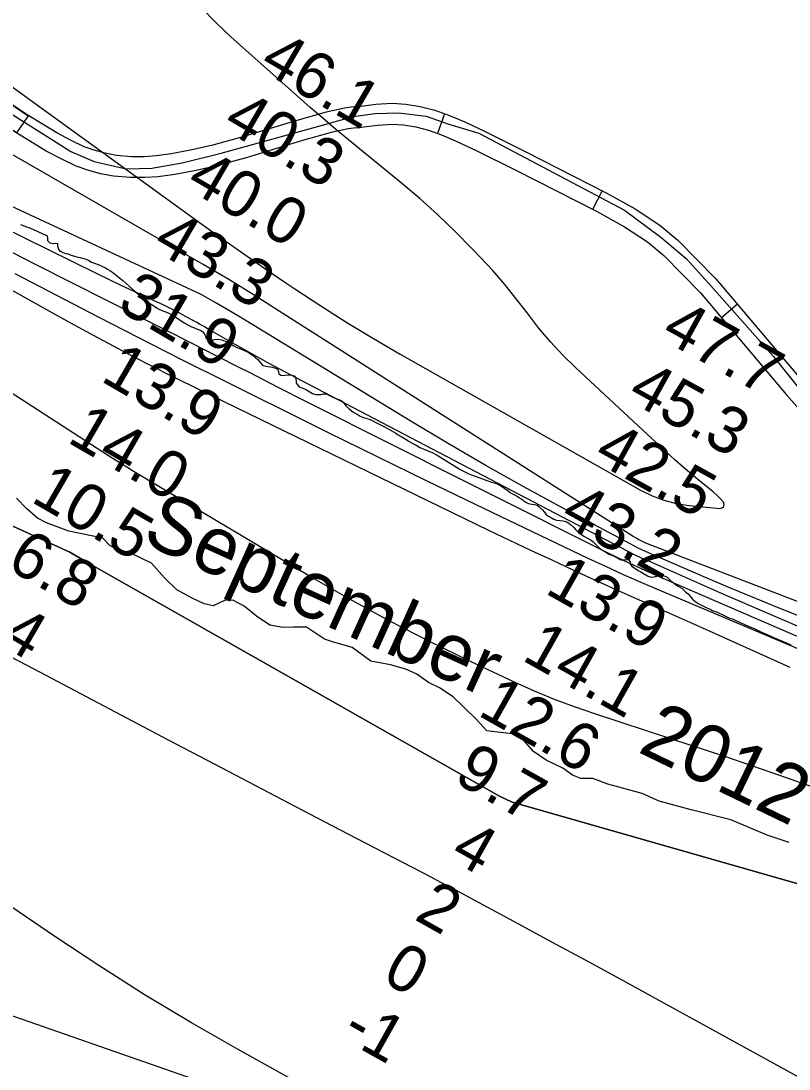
# Model space of a CAD drawing. Extents: x 3187622 to 3225504, y 800805 to 826213.
# Drawn here: x 3205252 to 3206354, y 813912 to 815415 of the extents above; entities that cross this region are included whole.
import ezdxf

# ---------------------------------------------------------------- set-up
doc = ezdxf.new("R2010")
doc.units = 0
for name, color, linetype in [('V-RIVR-EDGE', 7, 'Continuous'), ('V-RIVR-IDEN', 7, 'Continuous'), ('V-RIVR-RANG', 7, 'Continuous'), ('V-ROAD-CNTR', 7, 'Continuous'), ('V-SITE-VEGE', 7, 'Continuous'), ('V-TOPO-DPTH', 7, 'Continuous'), ('V-TOPO-MAJR', 7, 'Continuous'), ('V-TOPO-MINR', 7, 'Continuous'), ('V-TOPO-WATR', 7, 'Continuous')]:
    doc.layers.add(name, color=color, linetype=linetype)

msp = doc.modelspace()

# ---------------------------------------------------------------- linework, layer by layer
at = {"layer": 'V-RIVR-EDGE'}
msp.add_lwpolyline([(3206354.3, 814236.7), (3206322.6, 814247.2), (3206270.5, 814269), (3206213.6, 814283.5), (3206168, 814295.8), (3206143.3, 814307.2), (3206094.2, 814320.3), (3206072.9, 814328.6), (3206055.5, 814328.7), (3206043.8, 814333.5), (3206029.5, 814343.5), (3206006, 814354.9), (3205987.8, 814367.1), (3205972.2, 814385), (3205956.6, 814392.4), (3205928.3, 814395.9), (3205920.5, 814396.8), (3205905.3, 814413.4), (3205872.4, 814445.6), (3205852.8, 814458.7), (3205837.2, 814466.1), (3205820.3, 814478.4), (3205804.7, 814485.3), (3205782.5, 814491.5), (3205754.3, 814496.8), (3205727.4, 814516.4), (3205699.1, 814524.7), (3205687.8, 814528.2), (3205662.2, 814545.7), (3205643.5, 814545.7), (3205627.9, 814545.3), (3205609.6, 814548.4), (3205590.1, 814561.5), (3205572.8, 814575.9), (3205556.3, 814584.2), (3205544.5, 814583.8), (3205528, 814576.4), (3205515.4, 814579.1), (3205498, 814587.4), (3205475.9, 814599.2), (3205458.5, 814616.2), (3205439.5, 814637.5), (3205413.8, 814649.8), (3205398.6, 814652.8), (3205380, 814662.9), (3205370, 814673.3), (3205320.9, 814683.5), (3205289.2, 814695.3), (3205276.2, 814701.8), (3205260.6, 814715.3), (3205245.8, 814730.6)], dxfattribs=at)
at = {"layer": 'V-ROAD-CNTR'}
for p, q in [((3205860.1, 815282.3), (3205849.7, 815254.2)), ((3206086.2, 815171.8), (3206072.5, 815145.1)), ((3206280.3, 815008.9), (3206257.4, 814989.5))]:
    msp.add_line(p, q, dxfattribs=at)
for points in [[(3204200.5, 816023.3), (3204337.7, 815872.6), (3204427.6, 815786.7), (3204501.3, 815719.6), (3204554.7, 815676.9), (3204609.6, 815634.6), (3204677.6, 815585.7), (3204761, 815539.7), (3204848.8, 815500.9), (3204896.6, 815483.4), (3204930.7, 815472.6), (3204977.4, 815447.2), (3205284.5, 815252.8), (3205323.7, 815228.3), (3205357.5, 815213.7), (3205403.2, 815203.4), (3205440, 815204.2), (3205483.7, 815212.1), (3205539.5, 815225.9), (3205688.1, 815267.1)], [(3205729.2, 815292), (3205716.4, 815290.2), (3205690.3, 815284.4), (3205648.1, 815272.6), (3205567.2, 815248), (3205525.6, 815236.6), (3205497.7, 815230.4), (3205468.5, 815224.6), (3205446.2, 815221.8), (3205429.4, 815220.7), (3205410.9, 815220.6), (3205389.3, 815222.6), (3205373.1, 815225.6), (3205357.3, 815229.9), (3205343.3, 815234.7), (3205324.5, 815243.7), (3205303.7, 815254.8), (3205284.1, 815266.8), (3205258.7, 815282.3), (3205208.2, 815316.5)], [(3205730, 815292), (3205744.2, 815293.8), (3205761.5, 815296), (3205784.8, 815297.3), (3205804.6, 815296), (3205825, 815292.7), (3205846, 815287.6), (3205866.9, 815279.8), (3205889.1, 815270.5), (3205918.4, 815256.6), (3205975.6, 815228.2), (3206092.1, 815168.8), (3206133.6, 815145.7), (3206169, 815122.6), (3206194.9, 815100.8), (3206249.4, 815045.6), (3206373.5, 814898.5), (3206401.3, 814866.6), (3206439.3, 814831), (3206561.1, 814753.9), (3206778.7, 814624.7), (3206863.1, 814557.8), (3206972.6, 814463.5), (3207040.4, 814406.1)], [(3205688.3, 815267.1), (3205729, 815278.4), (3205760.4, 815282.7), (3205794, 815283.6), (3205833.5, 815278.7), (3205866.2, 815267.3), (3205909.3, 815254.5), (3206118.4, 815143.9), (3206170.3, 815105), (3206206.6, 815074.6), (3206239.3, 815038.6), (3206332, 814933.8), (3206427.6, 814813.9), (3206483.4, 814772.9), (3206579, 814725), (3206690.2, 814665.2), (3206733.7, 814647.4), (3206793.1, 814598.8), (3206982.9, 814449.7), (3207287.9, 814175.8)], [(3205733.4, 815262.3), (3205721.7, 815260.6), (3205697.6, 815255.3), (3205656.5, 815243.8), (3205575.5, 815219.1), (3205532.8, 815207.5), (3205503.9, 815201.1), (3205473.3, 815195), (3205449.1, 815191.9), (3205430.4, 815190.7), (3205409.6, 815190.6), (3205385.2, 815192.8), (3205366.4, 815196.3), (3205348.5, 815201.2), (3205331.8, 815207), (3205311, 815216.9), (3205288.7, 815228.8), (3205268.5, 815241.2), (3205242.5, 815257)], [(3205733.9, 815262.2), (3205748, 815264.1), (3205764.3, 815266.1), (3205784.6, 815267.2), (3205801.2, 815266.2), (3205819, 815263.3), (3205837.2, 815258.8), (3205855.9, 815251.9), (3205876.9, 815243.1), (3205905.3, 815229.6), (3205962.1, 815201.4), (3206078, 815142.3), (3206118.1, 815120), (3206151.1, 815098.5), (3206174.5, 815078.7), (3206227.2, 815025.3), (3206350.7, 814878.9), (3206379.6, 814845.8), (3206420.9, 814807.1), (3206545.4, 814728.4), (3206761.7, 814600), (3206844, 814534.7), (3206953.2, 814440.7), (3207021.3, 814383)]]:
    msp.add_lwpolyline(points, dxfattribs=at)
msp.add_lwpolyline([(3205245.9, 815254.7), (3205142.5, 815324.8), (3205159.3, 815349.6), (3205262.8, 815279.5)], close=True, dxfattribs=at)
at = {"layer": 'V-SITE-VEGE'}
for points in [[(3205251.7, 815123.5), (3205260.4, 815119.9), (3205263.8, 815118.9), (3205270.2, 815116.2), (3205290, 815107), (3205290.4, 815103.7), (3205290.4, 815100.3), (3205293.6, 815096.9), (3205297.9, 815096.1), (3205301.7, 815096.4), (3205304.8, 815096.3), (3205305, 815092.2), (3205306.2, 815088), (3205308.3, 815085.2), (3205311.8, 815083.5), (3205316.3, 815082), (3205320.1, 815081.1), (3205323.1, 815079.9), (3205330.4, 815077.5), (3205337.5, 815076), (3205340.8, 815075.1), (3205344.3, 815073.9), (3205349.8, 815071.6), (3205353.8, 815069.5), (3205357.7, 815068.1), (3205365.3, 815065.1), (3205368.5, 815063.4), (3205373.6, 815061.2), (3205376.7, 815059.3), (3205379.7, 815057.2), (3205384.4, 815054.6), (3205398.3, 815043), (3205412.2, 815030.5), (3205419.7, 815024.2), (3205422.9, 815022.2), (3205428.6, 815018.3), (3205430.8, 815016), (3205433.5, 815013.5), (3205437, 815010.5), (3205439.9, 815008.4), (3205447.8, 815003.4), (3205451.3, 815001.5), (3205463.4, 814996.6), (3205468.9, 814993.7), (3205474.7, 814990.3), (3205486.5, 814982.3), (3205492.6, 814978.8)], [(3205492.6, 814978.8), (3205496.8, 814976.7), (3205501.2, 814974.9), (3205504.1, 814973.7), (3205507.3, 814972.8), (3205510.5, 814971.3), (3205513.4, 814969.4), (3205515.3, 814966.8), (3205516.9, 814963.2), (3205517.8, 814960.1), (3205522.1, 814957.7), (3205527.3, 814957.6), (3205530.3, 814958.4), (3205534.3, 814958.9), (3205540.5, 814957.7), (3205545.2, 814956), (3205548.6, 814954.6), (3205557.7, 814949.1), (3205560.9, 814947.4), (3205567.2, 814944.8), (3205571.4, 814943.3), (3205578.2, 814940.1), (3205581.9, 814938), (3205585.4, 814935.2), (3205588.9, 814932.7), (3205592, 814929.9), (3205595.8, 814924.9), (3205599.6, 814921.3), (3205604, 814920.1), (3205613.2, 814918.6), (3205617.4, 814917.4), (3205620.5, 814915.8), (3205621.9, 814912.6), (3205622.3, 814909.3), (3205625.2, 814907.3), (3205629.5, 814906.9), (3205633.6, 814907.6), (3205640.9, 814907.3), (3205644.2, 814906.3), (3205646.4, 814904), (3205647.1, 814899.1), (3205647, 814895.5), (3205651.5, 814890.7), (3205655.2, 814888.8), (3205659.1, 814887.5), (3205662, 814886.1), (3205666.8, 814883.4), (3205670.7, 814881.1), (3205675, 814879.3), (3205682.5, 814879.5), (3205686.2, 814880.4), (3205690.1, 814880.2), (3205694, 814878.5), (3205696.9, 814877), (3205701.9, 814874.6), (3205708.5, 814872.4), (3205711.7, 814870.8), (3205714.6, 814868.7), (3205718.3, 814863.4), (3205722.6, 814859.3), (3205726.6, 814855.9), (3205730.1, 814853.6), (3205735.9, 814850.2), (3205739.1, 814848.5), (3205743.8, 814846.5), (3205747, 814845.6), (3205753.1, 814843.4), (3205763.4, 814838.5), (3205772.8, 814833.7), (3205780.2, 814829.7), (3205790.1, 814824), (3205792.7, 814822.3), (3205798.8, 814818.8), (3205805.7, 814814.6), (3205808.3, 814812.7), (3205816.3, 814808.4), (3205819.1, 814806.7), (3205824.8, 814803.5), (3205828.2, 814802.1), (3205832.7, 814800.1), (3205838.4, 814797.9), (3205842.4, 814796.2), (3205849.3, 814792.4), (3205881.1, 814772.7), (3205885.2, 814770.5), (3205893.7, 814766.2), (3205898, 814764.4), (3205902.4, 814762.7), (3205916.1, 814757.8), (3205919.2, 814756.6), (3205927.6, 814753.9), (3205934.2, 814752), (3205937.7, 814750.1), (3205941.6, 814747.9), (3205951.1, 814741.1), (3205954.7, 814738.6), (3205960.5, 814735.4), (3205964.6, 814733), (3205970.8, 814729.2), (3205973.5, 814727.2), (3205976.8, 814725.1)], [(3205976.8, 814725.1), (3205980.5, 814723.1), (3205985.1, 814721.9), (3205989.2, 814721.5), (3205992.9, 814720.6), (3205996, 814718.4), (3206000.6, 814714.1), (3206003.1, 814711.1), (3206005.3, 814708), (3206008.1, 814705.4), (3206014.2, 814701.8), (3206016.9, 814700.5), (3206020.5, 814699.3), (3206026, 814698.7), (3206029.7, 814698.4), (3206032.8, 814697.6), (3206035.7, 814696.5), (3206038.2, 814694.9), (3206040.7, 814693), (3206045.3, 814688.7), (3206048.3, 814685.4), (3206052.3, 814681.3), (3206056.9, 814678.1), (3206060.6, 814675.9), (3206064.2, 814674), (3206070.3, 814670.5), (3206073, 814668.2), (3206079.1, 814662.4), (3206081.9, 814659.4), (3206084.7, 814657.2), (3206087.4, 814655.7), (3206096.1, 814650.5), (3206102.2, 814648), (3206106.9, 814645.6), (3206110.1, 814643.7), (3206113, 814642.4), (3206116.4, 814642.3), (3206120.1, 814642.6), (3206123.7, 814642.2), (3206126.4, 814639.4), (3206126.3, 814636.1), (3206128.9, 814633.3), (3206132.1, 814630.6), (3206138.8, 814626.6), (3206141.7, 814624.8), (3206145.3, 814622.8), (3206151.4, 814619.4), (3206154.3, 814618), (3206157.3, 814617.5), (3206160.6, 814617.7), (3206169.6, 814620.3), (3206172.9, 814619.9), (3206176.4, 814619), (3206179.2, 814617.4), (3206181.5, 814615.3), (3206184.5, 814612.2), (3206190.5, 814607.9), (3206194.4, 814605), (3206200.7, 814600.9), (3206205.8, 814596.2), (3206209.3, 814593.3), (3206213.6, 814588.4), (3206215.6, 814585.7), (3206219.1, 814582.7), (3206223.8, 814579.6), (3206227.7, 814577.5), (3206236.1, 814573.4), (3206242.1, 814570.9), (3206245.1, 814569.3), (3206250, 814567.4), (3206261.1, 814562.3), (3206263.8, 814561), (3206267.9, 814559.2), (3206274, 814556.9), (3206277.1, 814555.5), (3206289.2, 814549.9), (3206295.5, 814547.3), (3206299.6, 814545.4), (3206304.3, 814543.5), (3206310.7, 814540.2), (3206314.8, 814538.6), (3206319.5, 814536.5), (3206328.3, 814532.8), (3206331.7, 814531), (3206337.7, 814528.3), (3206342.2, 814526.5), (3206356.7, 814520.5)]]:
    msp.add_lwpolyline(points, dxfattribs=at)
at = {"layer": 'V-TOPO-DPTH'}
for points in [[(3206355.8, 814487.9), (3206293.1, 814516), (3206230.5, 814544), (3206166, 814572.7), (3206135.5, 814586.3), (3206105.1, 814599.9), (3206074.8, 814613.7), (3206044.5, 814627.6), (3206014.2, 814641.6), (3205984, 814655.7), (3205953.9, 814670.1), (3205923.8, 814684.5), (3205526.2, 814877.4), (3205497.8, 814891.3), (3205469.5, 814905.4), (3205441.2, 814919.7), (3205413.1, 814934.2), (3205385.1, 814948.9), (3205357.2, 814963.8), (3205329.4, 814979), (3205301.7, 814994.3), (3204857.2, 815242.5)], [(3204785, 814897.9), (3205322.6, 814653.3), (3205336.5, 814645.1), (3205350.4, 814636.9), (3205938.9, 814303), (3205947.9, 814298.7), (3205957, 814294.7), (3206581.6, 814116.3), (3206593, 814112.1), (3206604.4, 814107.6), (3206615.7, 814102.9), (3206783.3, 814031.7), (3206860.2, 813998.7), (3206937, 813965.4), (3207013.6, 813931.5)], [(3204785, 814897.9), (3205322.6, 814653.3), (3205336.5, 814645.1), (3205350.4, 814636.9), (3205938.9, 814303), (3205947.9, 814298.7), (3205957, 814294.7), (3206581.6, 814116.3), (3206593, 814112.1), (3206604.4, 814107.6), (3206615.7, 814102.9), (3206783.3, 814031.7), (3206860.2, 813998.7), (3206937, 813965.4), (3207013.6, 813931.5)], [(3205682.4, 813873.6), (3205564.1, 813939.5), (3205497, 813978), (3205430.7, 814017.8), (3205365.4, 814059.2), (3205300.9, 814101.9), (3205117.1, 814226.9)], [(3205682.4, 813873.6), (3205564.1, 813939.5), (3205497, 813978), (3205430.7, 814017.8), (3205365.4, 814059.2), (3205300.9, 814101.9), (3205117.1, 814226.9)]]:
    msp.add_lwpolyline(points, dxfattribs=at)
at = {"layer": 'V-TOPO-MAJR'}
msp.add_lwpolyline([(3206389.8, 814536.9), (3206325.3, 814564.6), (3206260.9, 814592.6), (3206153.2, 814640.1), (3206142.8, 814644.8), (3206132.5, 814649.6), (3206122.3, 814654.6), (3206112.2, 814659.8), (3205656.1, 814898.5), (3205631.8, 814911.3), (3205607.7, 814924.4), (3205583.7, 814937.7), (3205559.8, 814951.3), (3205519.5, 814974.4), (3205515.8, 814976.5), (3205512.1, 814978.5), (3205508.4, 814980.6), (3205504.7, 814982.6), (3205489.5, 814990.9), (3205478.2, 814996.9), (3205466.8, 815002.8), (3205455.2, 815008.4), (3205443.6, 815013.9), (3205431.4, 815019.5), (3205413.7, 815027.7), (3205396, 815036), (3205378.4, 815044.5), (3205360.8, 815053), (3205121.5, 815170.9)], dxfattribs=at)
at = {"layer": 'V-TOPO-MINR'}
for points in [[(3205005.2, 815491.2), (3205512, 815123.7), (3205541.9, 815102.3), (3205571.9, 815081.1), (3205602.1, 815060.2), (3205632.5, 815039.5), (3205645.2, 815030.9), (3205682.4, 815006.5), (3205719.9, 814982.8), (3205757.9, 814959.9), (3205796.3, 814937.5), (3206141, 814742.4), (3206157.7, 814734.3), (3206174.8, 814727.7), (3206192.5, 814723.3), (3206210.8, 814720.4), (3206255.4, 814716.1), (3206258.8, 814717.2), (3206260.9, 814719), (3206261.1, 814721.8), (3206260.1, 814725.2), (3206255.5, 814730.2), (3206250.7, 814735.1), (3206245.6, 814739.8), (3206240.3, 814744.2), (3206226.4, 814755.3), (3206214.2, 814765.3), (3206202.1, 814775.4), (3206190.2, 814785.9), (3206178.6, 814796.5), (3206048.5, 814917.6), (3206029.8, 814936), (3206011.8, 814955.1)], [(3206011.8, 814955.1), (3205995, 814975.2), (3205978.8, 814996), (3205962.9, 815016.9), (3205946.4, 815037.4), (3205929.1, 815057.3), (3205911.3, 815076.7), (3205899.7, 815088.7), (3205875.3, 815113.4), (3205850.4, 815137.4), (3205824.5, 815160.5), (3205798.1, 815182.9), (3205722.2, 815245.1), (3205703.7, 815260.4), (3205685.4, 815275.9), (3205667.3, 815291.5), (3205649.3, 815307.3), (3205553.5, 815392.5), (3205531.8, 815413.1), (3205511.2, 815434.5)], [(3206673.5, 814464.2), (3206151.2, 814665.4), (3206149.8, 814665.9), (3206145.8, 814667.6), (3206143.1, 814668.8), (3206138.9, 814671), (3206136.8, 814672.2), (3206132.7, 814674.6), (3206130.7, 814675.8), (3205623, 814999.2), (3205586.8, 815021.9), (3205550.4, 815044.3), (3205513.7, 815066.2), (3205476.7, 815087.7), (3205080.4, 815315.2)], [(3206355.8, 814487.9), (3206293.1, 814516), (3206230.5, 814544), (3206166, 814572.7), (3206135.5, 814586.3), (3206105.1, 814599.9), (3206074.8, 814613.7), (3206044.5, 814627.6), (3206014.2, 814641.6), (3205984, 814655.7), (3205953.9, 814670.1), (3205923.8, 814684.5), (3205526.2, 814877.4), (3205497.8, 814891.3), (3205469.5, 814905.4), (3205441.2, 814919.7), (3205413.1, 814934.2), (3205385.1, 814948.9), (3205357.2, 814963.8), (3205329.4, 814979), (3205301.7, 814994.3), (3204857.2, 815242.5)], [(3206686.1, 814433.8), (3206332.1, 814576.1), (3206299.5, 814589.4), (3206267, 814602.9), (3206234.6, 814616.7), (3206202.2, 814630.7), (3206148.4, 814654.3), (3206143.1, 814656.7), (3206137.8, 814659.2), (3206132.6, 814661.8), (3206127.5, 814664.5), (3206027.5, 814717.8), (3205972.7, 814747.7), (3205918.2, 814778.2), (3205864.3, 814809.6), (3205810.7, 814841.6), (3205571.6, 814987.4), (3205551.5, 814999.5), (3205531.2, 815011.4), (3205510.8, 815023), (3205041.4, 815241)], [(3206413.6, 814511.7), (3206159.5, 814621.8), (3206142.5, 814629.3), (3206125.6, 814637.1), (3206108.8, 814645.1), (3206092.1, 814653.3), (3205745.8, 814826.9), (3205704.3, 814847.7), (3205662.8, 814868.7), (3205621.4, 814889.7), (3205580, 814910.8), (3205567.4, 814917.1), (3205532.3, 814935), (3205497.2, 814952.9), (3205462, 814970.7), (3205426.8, 814988.5), (3205275.2, 815065.1), (3205206.9, 815100)], [(3206615.9, 814409.3), (3206167.8, 814598.7), (3206142.2, 814609.7), (3206116.7, 814620.9), (3206091.4, 814632.5), (3206066.1, 814644.3), (3205975.1, 814687.7), (3205904.5, 814721.5), (3205834, 814755.6), (3205763.7, 814790.1), (3205693.5, 814824.7), (3205526.9, 814907.5), (3205505.2, 814918.4), (3205483.4, 814929.3), (3205461.7, 814940.3), (3205440, 814951.4), (3205363.6, 814990.5), (3205303.9, 815021.4), (3205244.3, 815052.7)], [(3206417.8, 814305.5), (3206340.9, 814332.9), (3206263.6, 814359.4), (3206186.1, 814385.1), (3206075.6, 814421.1), (3206046.5, 814431.1), (3206017.7, 814441.9), (3205989.3, 814453.7), (3205961.2, 814466.3), (3205898.1, 814495.9), (3205839.2, 814524.7), (3205780.8, 814554.6), (3205723.3, 814586.2), (3205666.5, 814618.9), (3205414.9, 814768.7), (3205405.6, 814774.3), (3205396.4, 814779.9), (3205387.2, 814785.7), (3205378.1, 814791.5), (3205093.7, 814974.9)], [(3206404.7, 813879.9), (3206158.4, 814015.1), (3206110.3, 814041.4), (3206062.1, 814067.7), (3206013.9, 814093.8), (3205965.7, 814119.9), (3205897.4, 814156.7), (3205883.3, 814164.3), (3205869.1, 814171.9), (3205854.8, 814179.4), (3205840.6, 814186.8), (3205733.7, 814242.4), (3205666, 814277.6), (3205598.4, 814313), (3205530.8, 814348.5), (3205463.3, 814384.1), (3205288.4, 814476.5), (3205262.1, 814490.3), (3205235.7, 814504.2)], [(3205682.4, 813873.6), (3205564.1, 813939.5), (3205497, 813978), (3205430.7, 814017.8), (3205365.4, 814059.2), (3205300.9, 814101.9), (3205117.1, 814226.9)], [(3205529.9, 813886.4), (3204956.9, 814086.7)]]:
    msp.add_lwpolyline(points, dxfattribs=at)
at = {"layer": 'V-TOPO-WATR'}
msp.add_lwpolyline([(3207013.6, 813931.5), (3206937, 813965.4), (3206860.2, 813998.7), (3206783.3, 814031.7), (3206615.7, 814102.9), (3206604.4, 814107.6), (3206593, 814112.1), (3206581.6, 814116.3), (3205957, 814294.7), (3205947.9, 814298.7), (3205938.9, 814303), (3205350.4, 814636.9), (3205336.5, 814645.1), (3205322.6, 814653.3), (3204785, 814897.9)], dxfattribs=at)

# ---------------------------------------------------------------- texts
at = {"layer": 'V-RIVR-IDEN'}
for s, rotation, p in [('September', 335.6549, (3205423.3, 814668.1)), (' 2012', 334.1529, (3206107.6, 814380.8))]:
    msp.add_text(s, height=83, rotation=rotation, dxfattribs=at).set_placement(p)
at = {"layer": 'V-RIVR-RANG'}
for s, rotation, p in [('46.1', 329.6283, (3205591.9, 815346.8)), ('40.3', 329.6283, (3205539.5, 815261.6)), ('40.0', 329.6283, (3205486.7, 815176.6)), ('43.3', 329.6283, (3205438.8, 815088.8)), ('31.9', 329.6283, (3205388.3, 815002.5)), ('47.7', 330.9783, (3206168.2, 814960.2)), ('13.9', 329.8745, (3205364.9, 814899.8)), ('45.3', 330.9783, (3206119.9, 814872.6)), ('14.0', 329.8745, (3205316.9, 814812.1)), ('42.5', 330.9783, (3206071.6, 814785)), ('10.5', 329.8745, (3205264.9, 814726.6)), ('43.2', 330.9783, (3206023.3, 814697.5)), ('6.8', 329.8745, (3205229.7, 814631.5)), ('13.9', 330.6641, (3206002.3, 814595.3)), ('4', 329.8745, (3205219.7, 814521.7)), ('14.1', 330.6641, (3205969.2, 814499.2)), ('12.6', 330.6641, (3205905.9, 814420.1)), ('9.7', 330.6641, (3205871.4, 814324.7)), ('4', 330.6641, (3205865.7, 814213.3)), ('2', 330.6641, (3205814.9, 814127.1)), ('0', 330.6641, (3205768.2, 814038.7)), ('-1', 330.6641, (3205709.8, 813956.8))]:
    msp.add_text(s, height=67, rotation=rotation, dxfattribs=at).set_placement(p)

doc.saveas('drawing.dxf')
